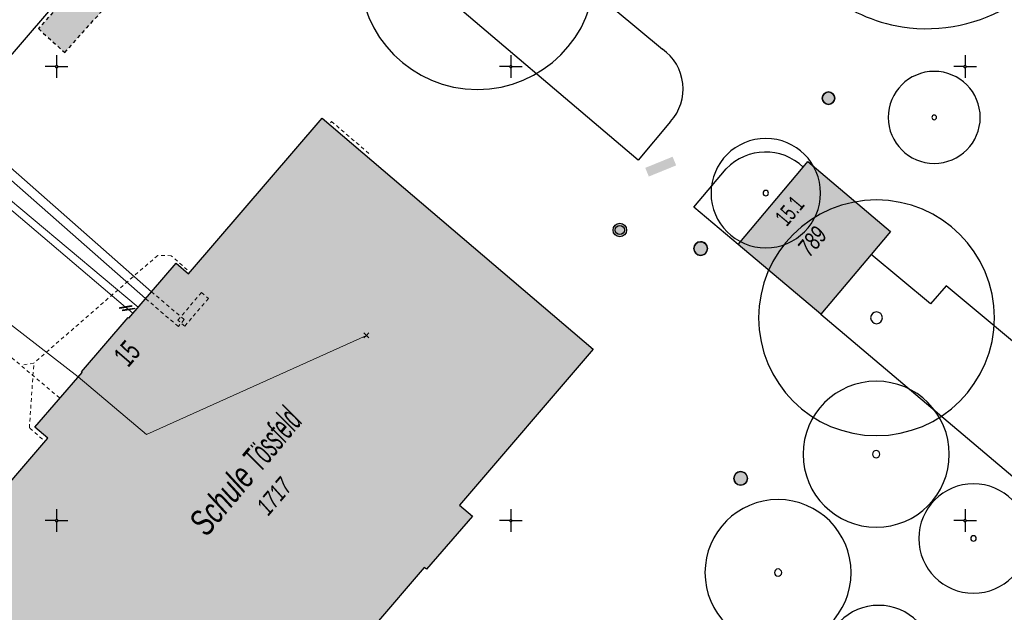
# Model space of a CAD drawing. Header units: metres. Extents: x 2695560 to 2696939, y 1260491 to 1262050.
# Tile 624 of 656: x 2696049 to 2696103, y 1261020 to 1261052. Entities that reach past the tile are written whole.
import ezdxf

# ---------------------------------------------------------------- set-up
doc = ezdxf.new("R2010")
doc.units = ezdxf.units.M
doc.linetypes.add('AUSGEZOGEN', pattern=[0])
doc.linetypes.add('VERDECKT2_S2', pattern=[0.36, 0.2, -0.16])
for name, color, linetype in [('XR$1$AV_Flächen (EO)', 7, 'AUSGEZOGEN'), ('XR$1$AV_Gebäudeflächen (BB)', 7, 'AUSGEZOGEN'), ('XR$1$AV_Gebäudeflächen (EO)', 7, 'AUSGEZOGEN'), ('XR$1$AV_Haus-Nr.', 7, 'AUSGEZOGEN'), ('XR$1$AV_Koordinatennetzpunkte', 7, 'AUSGEZOGEN'), ('XR$1$AV_Linien (BB)', 7, 'AUSGEZOGEN'), ('XR$1$AV_Objektnamen (BB)', 7, 'AUSGEZOGEN'), ('XR$1$AV_Versicherung-Nr.', 7, 'AUSGEZOGEN'), ('XR$1$AW_LK_Schachtdeckel', 24, 'AUSGEZOGEN'), ('XR$1$EW_LK_Bauwerk', 1, 'AUSGEZOGEN'), ('XR$1$GA_LK_Rohrleitungsteil', 32, 'AUSGEZOGEN'), ('XR$1$GR_Baum', 94, 'AUSGEZOGEN'), ('XR$1$PFAW', 255, 'AUSGEZOGEN'), ('XR$1$PFEW', 255, 'AUSGEZOGEN'), ('XR$1$PFWA', 255, 'AUSGEZOGEN'), ('XR$1$RP_Abstandslinie', 7, 'AUSGEZOGEN'), ('XR$1$WA_LK_Piezometer', 171, 'AUSGEZOGEN')]:
    doc.layers.add(name, color=color, linetype=linetype)
for name, color, linetype, lineweight in [('XR$2$ABW-Linie-R-ungenau', 4, 'VERDECKT2_S2', 18), ('XR$2$ELE-LinieFlaeche-genau', 1, 'AUSGEZOGEN', 18), ('XR$2$ELE-LinieFlaeche-ungenau', 1, 'VERDECKT2_S2', 18), ('XR$2$GAS-Linie-genau', 12, 'AUSGEZOGEN', 18), ('XR$2$KOM-Linie-U-genau', 91, 'AUSGEZOGEN', 18), ('XR$2$KOM-Punkt-U', 91, 'AUSGEZOGEN', 18), ('XR$2$WAS-Linie-genau', 5, 'AUSGEZOGEN', 18)]:
    doc.layers.add(name, color=color, linetype=linetype, lineweight=lineweight)
doc.styles.add('ARIAL', font='arial.ttf')

# ---------------------------------------------------------------- blocks, each defined once
blk = doc.blocks.new('COMPLEXOBJECT_31')
at = {"layer": 'XR$1$AV_Linien (BB)', "color": 7, "linetype": 'AUSGEZOGEN', "transparency": 33554687}
blk.add_lwpolyline([(6087.505, 11040.204), (6085.07, 11042.257), (6086.86, 11044.379)], dxfattribs=at)
blk.add_arc((6089.019, 11042.291), 3.004, 46.2887, 135.9569, dxfattribs=at)
blk = doc.blocks.new('COMPLEXOBJECT_275')
at = {"layer": 'XR$1$AV_Linien (BB)', "color": 7, "linetype": 'AUSGEZOGEN', "transparency": 33554687}
for centre, radius, start, end in [((6097.898, 11060.873), 8.785, 261.0901, 230.451), ((6097.887, 11060.849), 8.759, 230.4055, 261.1357)]:
    blk.add_arc(centre, radius, start, end, dxfattribs=at)
blk = doc.blocks.new('COMPLEXOBJECT_655')
at = {"layer": 'XR$1$AV_Linien (BB)', "color": 7, "linetype": 'AUSGEZOGEN', "transparency": 33554687}
blk.add_line((6068.772, 11082.458), (6069.904, 11081.523), dxfattribs=at)
for points in [[(6070.347, 11077.592), (6066.779, 11073.191), (6065.837, 11073.976), (6060.818, 11067.896), (6066.888, 11062.815), (6067.781, 11063.846), (6073.612, 11059.01), (6072.763, 11057.934), (6075.802, 11055.398), (6076.723, 11056.491), (6083.353, 11050.962)], [(6083.796, 11046.977), (6082.017, 11044.853), (6058.497, 11064.836), (6057.59, 11065.76), (6043.486, 11049.287), (6041.682, 11050.853)]]:
    blk.add_lwpolyline(points, dxfattribs=at)
for centre, radius, start, end in [((6068.363, 11079.359), 2.657, 318.315, 54.5445), ((6081.794, 11048.772), 2.689, 318.1311, 54.5556)]:
    blk.add_arc(centre, radius, start, end, dxfattribs=at)
blk = doc.blocks.new('BAV2041')
at = {"color": 7, "transparency": 33554687}
for p, q in [((0, 0.5), (0, 0.05)), ((-0.05, 0), (-0.5, 0)), ((0.05, 0), (0.5, 0)), ((0, -0.05), (0, -0.5))]:
    blk.add_line(p, q, dxfattribs=at)
blk.add_circle((0, 0), 0.05, dxfattribs=at)
for start, end in [(90, 270), (270, 90)]:
    blk.add_arc((0, 0), 0.05, start, end, dxfattribs=at)
blk = doc.blocks.new('WBGR1')
at = {"color": 94, "transparency": 33554687}
for radius, start, end in [(1, 90, 270), (1, 270, 90), (0.05, 90, 270), (0.05, 270, 90)]:
    blk.add_arc((0, 0), radius, start, end, dxfattribs=at)
blk = doc.blocks.new('BAW2082')
at = {"layer": 'XR$1$PFAW', "transparency": 33554687}
blk.add_hatch(color=7, dxfattribs=at).paths.add_polyline_path([(0.509, -0.003), (0.499, 0.098), (0.469, 0.194), (0.42, 0.283), (0.354, 0.359), (0.274, 0.421), (0.183, 0.466), (0.085, 0.491), (-0.016, 0.496), (-0.116, 0.481), (-0.211, 0.446), (-0.297, 0.392), (-0.37, 0.323), (-0.428, 0.24), (-0.468, 0.147), (-0.488, 0.047), (-0.488, -0.054), (-0.468, -0.153), (-0.428, -0.246), (-0.37, -0.329), (-0.297, -0.398), (-0.211, -0.452), (-0.116, -0.487), (-0.016, -0.502), (0.085, -0.497), (0.183, -0.472), (0.274, -0.427), (0.354, -0.366), (0.42, -0.289), (0.469, -0.2), (0.499, -0.104)])
at = {"transparency": 33554687}
for start, end in [(91.19481, 268.80519), (268.80519, 91.19481)]:
    blk.add_arc((0.01, 0), 0.5, start, end, dxfattribs=at)
at = {"layer": 'XR$1$PFAW', "transparency": 33554687}
blk.add_circle((0.009, -0.003), 0.5, dxfattribs=at)
blk = doc.blocks.new('BWA1376')
at = {"true_color": 0x000000, "transparency": 33554687}
h = blk.add_hatch(color=18, dxfattribs=at)
h.paths.add_polyline_path([(0.5, 0), (0.49, 0.101), (0.459, 0.197), (0.41, 0.286), (0.344, 0.362), (0.264, 0.424), (0.174, 0.469), (0.076, 0.494), (-0.025, 0.499), (-0.125, 0.484), (-0.22, 0.449), (-0.306, 0.395), (-0.379, 0.326), (-0.437, 0.243), (-0.477, 0.15), (-0.497, 0.051), (-0.497, -0.051), (-0.477, -0.15), (-0.437, -0.243), (-0.379, -0.326), (-0.306, -0.395), (-0.22, -0.449), (-0.125, -0.484), (-0.025, -0.499), (0.076, -0.494), (0.174, -0.469), (0.264, -0.424), (0.344, -0.362), (0.41, -0.286), (0.459, -0.197), (0.49, -0.101)])
h.paths.add_polyline_path([(0.326, 0.067), (0.333, 0), (0.326, -0.067), (0.306, -0.131), (0.273, -0.19), (0.229, -0.241), (0.176, -0.283), (0.116, -0.312), (0.05, -0.329), (-0.017, -0.333), (-0.083, -0.322), (-0.147, -0.299), (-0.204, -0.263), (-0.253, -0.217), (-0.291, -0.162), (-0.318, -0.1), (-0.331, -0.034), (-0.331, 0.034), (-0.318, 0.1), (-0.291, 0.162), (-0.253, 0.217), (-0.204, 0.263), (-0.147, 0.299), (-0.083, 0.322), (-0.017, 0.333), (0.05, 0.329), (0.116, 0.312), (0.176, 0.283), (0.229, 0.241), (0.273, 0.19), (0.306, 0.131)], flags=16)
at = {"layer": 'XR$1$PFWA', "transparency": 33554687}
blk.add_hatch(color=7, dxfattribs=at).paths.add_polyline_path([(0.5, 0), (0.49, 0.101), (0.459, 0.197), (0.41, 0.286), (0.344, 0.362), (0.264, 0.424), (0.174, 0.469), (0.076, 0.494), (-0.025, 0.499), (-0.125, 0.484), (-0.22, 0.449), (-0.306, 0.395), (-0.379, 0.326), (-0.437, 0.243), (-0.477, 0.15), (-0.497, 0.051), (-0.497, -0.051), (-0.477, -0.15), (-0.437, -0.243), (-0.379, -0.326), (-0.306, -0.395), (-0.22, -0.449), (-0.125, -0.484), (-0.025, -0.499), (0.076, -0.494), (0.174, -0.469), (0.264, -0.424), (0.344, -0.362), (0.41, -0.286), (0.459, -0.197), (0.49, -0.101)])
at = {"transparency": 33554687}
for radius in [0.5, 0.333]:
    blk.add_circle((0, 0), radius, dxfattribs=at)
blk = doc.blocks.new('BGA2013')
at = {"transparency": 33554687}
blk.add_hatch(color=36, dxfattribs=at).paths.add_polyline_path([(-0.291, -0.409), (0.352, 0.357), (0.291, 0.409), (-0.352, -0.357)])
at = {"color": 32, "transparency": 33554687}
blk.add_lwpolyline([(-0.291, -0.409), (-0.352, -0.357), (0.291, 0.409), (0.352, 0.357), (-0.291, -0.409)], close=True, dxfattribs=at)
blk = doc.blocks.new('BEWLP2574')
at = {"layer": 'XR$1$PFEW', "transparency": 33554687}
blk.add_hatch(color=7, dxfattribs=at).paths.add_polyline_path([(-0.5, 0), (-0.497, -0.051), (-0.489, -0.101), (-0.477, -0.15), (-0.459, -0.198), (-0.437, -0.243), (-0.41, -0.286), (-0.379, -0.326), (-0.344, -0.363), (-0.306, -0.396), (-0.264, -0.425), (-0.22, -0.449), (-0.173, -0.469), (-0.125, -0.485), (-0.075, -0.495), (-0.025, -0.5), (0.026, -0.5), (0.076, -0.495), (0.126, -0.485), (0.174, -0.469), (0.221, -0.449), (0.265, -0.425), (0.306, -0.396), (0.345, -0.363), (0.38, -0.326), (0.411, -0.286), (0.437, -0.243), (0.46, -0.198), (0.477, -0.15), (0.49, -0.101), (0.498, -0.051), (0.5, 0), (0.498, 0.05), (0.49, 0.1), (0.477, 0.149), (0.46, 0.197), (0.437, 0.242), (0.411, 0.285), (0.38, 0.325), (0.345, 0.362), (0.306, 0.395), (0.265, 0.424), (0.221, 0.448), (0.174, 0.468), (0.126, 0.484), (0.076, 0.494), (0.026, 0.499), (-0.025, 0.499), (-0.075, 0.494), (-0.125, 0.484), (-0.173, 0.468), (-0.22, 0.448), (-0.264, 0.424), (-0.306, 0.395), (-0.344, 0.362), (-0.379, 0.325), (-0.41, 0.285), (-0.437, 0.242), (-0.459, 0.197), (-0.477, 0.149), (-0.489, 0.1), (-0.497, 0.05)])
at = {"color": 1, "transparency": 33554687}
for start, end in [(90, 180), (0, 90), (180, 270), (270, 0)]:
    blk.add_arc((0, 0), 0.5, start, end, dxfattribs=at)
at = {"layer": 'XR$1$PFEW', "transparency": 33554687}
blk.add_circle((0, 0), 0.5, dxfattribs=at)
blk = doc.blocks.new('KOM-UNBEKANNT-U')
at = {"layer": 'XR$2$KOM-Punkt-U', "linetype": 'AUSGEZOGEN', "lineweight": 20, "transparency": 33554687}
for p, q in [((0, 0, 2500), (-141, 141, 2500)), ((-141, -141, 2500), (0, 0, 2500)), ((0, 0, 2500), (141, 141, 2500)), ((141, -141, 2500), (0, 0, 2500))]:
    blk.add_line(p, q, dxfattribs=at)

msp = doc.modelspace()

# ---------------------------------------------------------------- hatches: boundary and pattern name
at = {"transparency": 33554687}
msp.add_hatch(color=7, dxfattribs=at).paths.add_polyline_path([(2696083.37, 1261044.234), (2696083.565, 1261043.756), (2696085.07, 1261044.37), (2696084.875, 1261044.848)])
at = {"layer": 'XR$1$AV_Gebäudeflächen (BB)', "true_color": 0xd2d2d2, "transparency": 33554687}
for points in [[(2696058.033, 1261008.034), (2696065.388, 1261016.615), (2696066.084, 1261016.018), (2696068.59, 1261018.942), (2696068.473, 1261019.043), (2696071.206, 1261022.232), (2696071.324, 1261022.131), (2696073.86, 1261025.056), (2696073.15, 1261025.657), (2696080.504, 1261034.25), (2696065.589, 1261046.966), (2696058.227, 1261038.394), (2696057.553, 1261038.99), (2696054.941, 1261035.953), (2696054.904, 1261035.986), (2696052.338, 1261033.002), (2696052.376, 1261032.97), (2696049.777, 1261029.948), (2696050.484, 1261029.358), (2696043.127, 1261020.77)], [(2696088.475, 1261040.014), (2696093.031, 1261036.173), (2696095.806, 1261039.465), (2696096.865, 1261040.721), (2696092.321, 1261044.576), (2696092.065, 1261044.272)]]:
    msp.add_hatch(color=254, dxfattribs=at).paths.add_polyline_path(points)
at = {"layer": 'XR$1$AV_Gebäudeflächen (EO)', "true_color": 0xebebeb, "transparency": 33554687}
msp.add_hatch(color=7, dxfattribs=at).paths.add_polyline_path([(2696051.418, 1261050.582), (2696059.437, 1261059.527), (2696057.977, 1261060.844), (2696049.972, 1261051.901)])

# ---------------------------------------------------------------- linework, layer by layer
at = {"layer": 'XR$1$AV_Flächen (EO)', "color": 7, "linetype": 'VERDECKT2_S2', "transparency": 33554687}
msp.add_lwpolyline([(2696051.418, 1261050.582), (2696059.437, 1261059.527), (2696057.977, 1261060.844), (2696049.972, 1261051.901), (2696051.418, 1261050.582)], close=True, dxfattribs=at)
at = {"layer": 'XR$1$AV_Linien (BB)', "color": 7, "linetype": 'AUSGEZOGEN', "transparency": 33554687}
for p, q in [((2696088.475, 1261040.014), (2696092.065, 1261044.272)), ((2696093.031, 1261036.173), (2696088.475, 1261040.014)), ((2696095.806, 1261039.465), (2696093.031, 1261036.173))]:
    msp.add_line(p, q, dxfattribs=at)
for points in [[(2696093.031, 1261036.173), (2696110.365, 1261021.505), (2696110.707, 1261021.215), (2696114.595, 1261026.209), (2696131.288, 1261047.652), (2696128.854, 1261049.437), (2696127.897, 1261050.139), (2696124.751, 1261046.347), (2696118.421, 1261038.716), (2696114.689, 1261034.216), (2696115.682, 1261033.392), (2696110.492, 1261027.216), (2696104.431, 1261032.288), (2696105.226, 1261033.311), (2696099.929, 1261037.745), (2696099.072, 1261036.75), (2696095.806, 1261039.465)], [(2696092.065, 1261044.272), (2696092.321, 1261044.576), (2696096.865, 1261040.721), (2696095.806, 1261039.465)]]:
    msp.add_lwpolyline(points, dxfattribs=at)
msp.add_lwpolyline([(2696058.033, 1261008.034), (2696043.127, 1261020.77), (2696050.484, 1261029.358), (2696049.777, 1261029.948), (2696052.376, 1261032.97), (2696052.338, 1261033.002), (2696054.904, 1261035.986), (2696054.941, 1261035.953), (2696057.553, 1261038.99), (2696058.227, 1261038.394), (2696065.589, 1261046.966), (2696080.504, 1261034.25), (2696073.15, 1261025.657), (2696073.86, 1261025.056), (2696071.324, 1261022.131), (2696071.206, 1261022.232), (2696068.473, 1261019.043), (2696068.59, 1261018.942), (2696066.084, 1261016.018), (2696065.388, 1261016.615), (2696058.033, 1261008.034)], close=True, dxfattribs=at)
at = {"layer": 'XR$1$RP_Abstandslinie', "color": 7, "linetype": 'AUSGEZOGEN', "transparency": 33554687}
msp.add_lwpolyline([(2696134.88, 1261056.31), (2696086.3, 1261094.61), (2696057.51, 1261061.02), (2696028.87, 1261027.61), (2696004.507, 1260999.152)], dxfattribs=at)
at = {"layer": 'XR$2$ABW-Linie-R-ungenau', "linetype": 'VERDECKT2_S2', "transparency": 33554687}
msp.add_line((2696051.132, 1261031.563), (2696048.401, 1261033.867), dxfattribs=at)
for points in [[(2696066.041, 1261046.713), (2696066.095, 1261046.792), (2696068.198, 1261044.998)], [(2696058.167, 1261038.623), (2696057.286, 1261039.394), (2696056.536, 1261039.415), (2696049.716, 1261033.482), (2696049.011, 1261033.368)], [(2696050.189, 1261029.293), (2696049.473, 1261029.915), (2696049.722, 1261033.489)]]:
    msp.add_lwpolyline(points, dxfattribs=at)
at = {"layer": 'XR$2$ELE-LinieFlaeche-genau', "linetype": 'AUSGEZOGEN', "transparency": 33554687}
msp.add_lwpolyline([(2696055.867, 1261037.036), (2696041.095, 1261050.037), (2696041.425, 1261050.413), (2696056.197, 1261037.412), (2696055.867, 1261037.036)], close=True, dxfattribs=at)
at = {"layer": 'XR$2$ELE-LinieFlaeche-ungenau', "linetype": 'VERDECKT2_S2', "transparency": 33554687}
for points in [[(2696057.673, 1261035.497), (2696055.87, 1261037.034), (2696056.194, 1261037.414), (2696057.997, 1261035.877), (2696057.673, 1261035.497)], [(2696059.329, 1261037.042), (2696058.025, 1261035.524), (2696057.645, 1261035.85), (2696058.949, 1261037.368), (2696059.329, 1261037.042)]]:
    msp.add_lwpolyline(points, close=True, dxfattribs=at)
at = {"layer": 'XR$2$GAS-Linie-genau', "linetype": 'AUSGEZOGEN', "transparency": 33554687}
for p, q in [((2696040.907, 1261048.312), (2696054.772, 1261036.572)), ((2696054.772, 1261036.572), (2696054.934, 1261036.436)), ((2696054.934, 1261036.436), (2696055.177, 1261036.23))]:
    msp.add_line(p, q, dxfattribs=at)
at = {"layer": 'XR$2$KOM-Linie-U-genau', "linetype": 'AUSGEZOGEN', "transparency": 33554687}
for p, q in [((2696033.685, 1261047.023), (2696052.158, 1261032.72)), ((2696055.919, 1261029.557), (2696068.021, 1261035.009)), ((2696052.158, 1261032.72), (2696055.919, 1261029.557))]:
    msp.add_line(p, q, dxfattribs=at)
at = {"layer": 'XR$2$WAS-Linie-genau', "linetype": 'AUSGEZOGEN', "transparency": 33554687}
msp.add_line((2696040.371, 1261049.218), (2696055.462, 1261036.561), dxfattribs=at)

# ---------------------------------------------------------------- block references
at = {"layer": 'XR$1$AV_Koordinatennetzpunkte', "color": 7, "linetype": 'AUSGEZOGEN', "lineweight": -3, "transparency": 33554687, "xscale": 1.25, "yscale": 1.25}
for p in [(2696050.97, 1261049.81), (2696075.97, 1261049.81), (2696100.97, 1261049.81), (2696050.97, 1261024.81), (2696075.97, 1261024.81), (2696100.97, 1261024.81)]:
    msp.add_blockref('BAV2041', p, dxfattribs=at)
at = {"layer": 'XR$1$AV_Linien (BB)', "color": 7, "linetype": 'AUSGEZOGEN', "lineweight": -3, "transparency": 33554687}
for name in ['COMPLEXOBJECT_655', 'COMPLEXOBJECT_275', 'COMPLEXOBJECT_31']:
    msp.add_blockref(name, (2690000.97, 1249999.81), dxfattribs=at)
at = {"layer": 'XR$1$AW_LK_Schachtdeckel', "color": 24, "linetype": 'AUSGEZOGEN', "lineweight": -3, "transparency": 33554687, "xscale": 0.7499999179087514, "yscale": 0.7499999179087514}
for p in [(2696086.411, 1261039.792), (2696088.612, 1261027.137)]:
    msp.add_blockref('BAW2082', p, dxfattribs=at)
at = {"layer": 'XR$1$EW_LK_Bauwerk', "color": 1, "linetype": 'AUSGEZOGEN', "lineweight": -3, "transparency": 33554687, "xscale": 0.6874999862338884, "yscale": 0.6874999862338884}
msp.add_blockref('BEWLP2574', (2696093.456, 1261048.07), dxfattribs=at)
at = {"layer": 'XR$1$GA_LK_Rohrleitungsteil', "color": 32, "linetype": 'AUSGEZOGEN', "lineweight": -3, "transparency": 33554687, "xscale": 0.6499999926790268}
for p, yscale, rotation in [((2696054.776, 1261036.574), 0.6499999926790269, 319.1832), ((2696054.938, 1261036.438), 0.6499999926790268, 319.1823)]:
    msp.add_blockref('BGA2013', p, dxfattribs=dict(at, yscale=yscale, rotation=rotation))
at = {"layer": 'XR$1$GR_Baum', "color": 94, "linetype": 'AUSGEZOGEN', "lineweight": -3, "transparency": 33554687}
for p, xscale, yscale in [((2696074.129, 1261055.04), 6.488392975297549, 6.488392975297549), ((2696099.274, 1261047.014), 2.531872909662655, 2.531872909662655), ((2696090.002, 1261042.843), 3.012001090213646, 3.012001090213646), ((2696096.097, 1261035.979), 6.488392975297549, 6.488392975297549), ((2696096.081, 1261028.466), 4.021209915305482, 4.021209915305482), ((2696101.433, 1261023.827), 3.012001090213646, 3.012001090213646), ((2696090.678, 1261021.946), 4.021209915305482, 4.021209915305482), ((2696096.216, 1261017.133), 3.012001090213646, 3.012001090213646)]:
    msp.add_blockref('WBGR1', p, dxfattribs=dict(at, xscale=xscale, yscale=yscale))
at = {"layer": 'XR$1$WA_LK_Piezometer', "color": 171, "linetype": 'AUSGEZOGEN', "lineweight": -3, "transparency": 33554687, "xscale": 0.7499999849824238, "yscale": 0.7499999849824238}
msp.add_blockref('BWA1376', (2696081.97, 1261040.81), dxfattribs=at)
at = {"layer": 'XR$2$KOM-Punkt-U', "color": 91, "linetype": 'AUSGEZOGEN', "lineweight": 18, "transparency": 33554687, "xscale": 0.001, "yscale": 0.001, "zscale": 0.001}
msp.add_blockref('KOM-UNBEKANNT-U', (2696068.021, 1261035.009), dxfattribs=at)

# ---------------------------------------------------------------- texts
at = {"layer": 'XR$1$AV_Haus-Nr.', "color": 7, "transparency": 33554687, "attachment_point": 2, "style": 'ARIAL'}
for s, insert, char_height, width, rotation in [('\\W0.63;15.1', (2696090.959, 1261042.171), 0.92968, 1.96781, 49.8672), ('\\W0.64;15', (2696054.404, 1261034.395), 1.1621, 1.59081, 49.3047)]:
    msp.add_mtext(s, dxfattribs=dict(at, insert=insert, char_height=char_height, width=width, rotation=rotation))
at = {"layer": 'XR$1$AV_Objektnamen (BB)', "color": 7, "transparency": 33554687, "insert": (2696061.357, 1261027.517), "char_height": 1.42035, "width": 10.4249, "attachment_point": 5, "rotation": 50.1795, "style": 'ARIAL'}
msp.add_mtext('\\A1;{\\fArial|i1|b0;\\H1.420348;\\W0.700000;\\C7;Schule \\W0.490000;Tössfeld}\\P', dxfattribs=at)
at = {"layer": 'XR$1$AV_Versicherung-Nr.', "color": 7, "transparency": 33554687, "char_height": 0.96842, "attachment_point": 5, "style": 'ARIAL'}
for s, insert, width, rotation in [('\\A1;{\\fArial|i1|b0;\\H0.968418;\\W0.700000;\\C7;789}\\P', (2696092.561, 1261040.192), 1.93301, 49.8672), ('\\A1;{\\fArial|i1|b0;\\H0.968418;\\W0.700000;\\C7;1717}\\P', (2696062.946, 1261026.151), 2.44855, 49.3983)]:
    msp.add_mtext(s, dxfattribs=dict(at, insert=insert, width=width, rotation=rotation))

doc.saveas('drawing.dxf')
